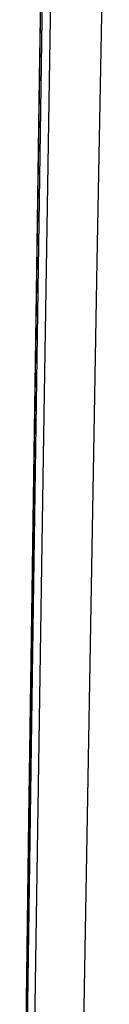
# Model space of a CAD drawing. Header units: metres. Extents: x 209747 to 209830, y 1182430 to 1182564.
# Tile 472 of 656: x 209752.1749 to 209752.1883, y 1182484.0962 to 1182484.2442. Entities that reach past the tile are written whole.
import ezdxf

# ---------------------------------------------------------------- set-up
doc = ezdxf.new("R2010")
doc.units = ezdxf.units.M
doc.header["$MEASUREMENT"] = 0
doc.linetypes.add('DGN Style 2', pattern=[15.036391, 9.021834, -6.014556])
doc.layers.get('0').update_dxf_attribs({"color": 254})

# ---------------------------------------------------------------- blocks, each defined once
blk = doc.blocks.new('*U2')
at = {"color": 3, "linetype": 'Continuous'}
for p, q in [((1.28178, -14.72515), (1.28025, -14.82563)), ((1.28025, -14.82563), (1.27881, -14.9261)), ((1.27881, -14.9261), (1.27746, -15.02657))]:
    blk.add_line(p, q, dxfattribs=at)
blk = doc.blocks.new('*U3')
at = {"color": 3, "linetype": 'Continuous'}
for p, q in [((1.28156, -14.73843), (1.28006, -14.83777)), ((1.28006, -14.83777), (1.27865, -14.9371)), ((1.27865, -14.9371), (1.27732, -15.03643))]:
    blk.add_line(p, q, dxfattribs=at)
blk = doc.blocks.new('*U4')
at = {"color": 3, "linetype": 'Continuous'}
for p, q in [((1.28068, -14.79631), (1.27923, -14.89566)), ((1.27923, -14.89566), (1.27787, -14.99499))]:
    blk.add_line(p, q, dxfattribs=at)
blk = doc.blocks.new('*U5')
at = {"color": 3, "linetype": 'Continuous'}
for p, q in [((1.28183, -14.72165), (1.28033, -14.82079)), ((1.28033, -14.82079), (1.27891, -14.91992)), ((1.27891, -14.91992), (1.27756, -15.01906))]:
    blk.add_line(p, q, dxfattribs=at)
blk = doc.blocks.new('*U6')
at = {"color": 3, "linetype": 'Continuous'}
for p, q in [((1.28097, -14.77823), (1.27951, -14.87748)), ((1.27951, -14.87748), (1.27813, -14.97673))]:
    blk.add_line(p, q, dxfattribs=at)
blk = doc.blocks.new('*U7')
at = {"color": 3, "linetype": 'Continuous'}
for p, q in [((1.28081, -14.80573), (1.27933, -14.90499)), ((1.27933, -14.90499), (1.27794, -15.00426))]:
    blk.add_line(p, q, dxfattribs=at)
blk = doc.blocks.new('*U8')
at = {"color": 3, "linetype": 'Continuous'}
for p, q in [((1.28243, -14.78328), (1.28084, -14.88255)), ((1.28084, -14.88255), (1.27933, -14.98182))]:
    blk.add_line(p, q, dxfattribs=at)
blk = doc.blocks.new('*U9')
at = {"color": 3, "linetype": 'Continuous'}
for p, q in [((1.29073, -14.75261), (1.28888, -14.85322)), ((1.28888, -14.85322), (1.28712, -14.95383)), ((1.28712, -14.95383), (1.28544, -15.05443))]:
    blk.add_line(p, q, dxfattribs=at)
blk = doc.blocks.new('ATTEMP')
at = {"color": 3, "linetype": 'Continuous'}
for name in ['*U9', '*U8', '*U7', '*U6', '*U3', '*U4', '*U5', '*U2']:
    blk.add_blockref(name, (-10.48, 0), dxfattribs=at)

msp = doc.modelspace()

# ---------------------------------------------------------------- block references
at = {"color": 1, "linetype": 'DGN Style 2'}
msp.add_blockref('ATTEMP', (209761.37756, 1182499.06107), dxfattribs=at)

doc.saveas('drawing.dxf')
